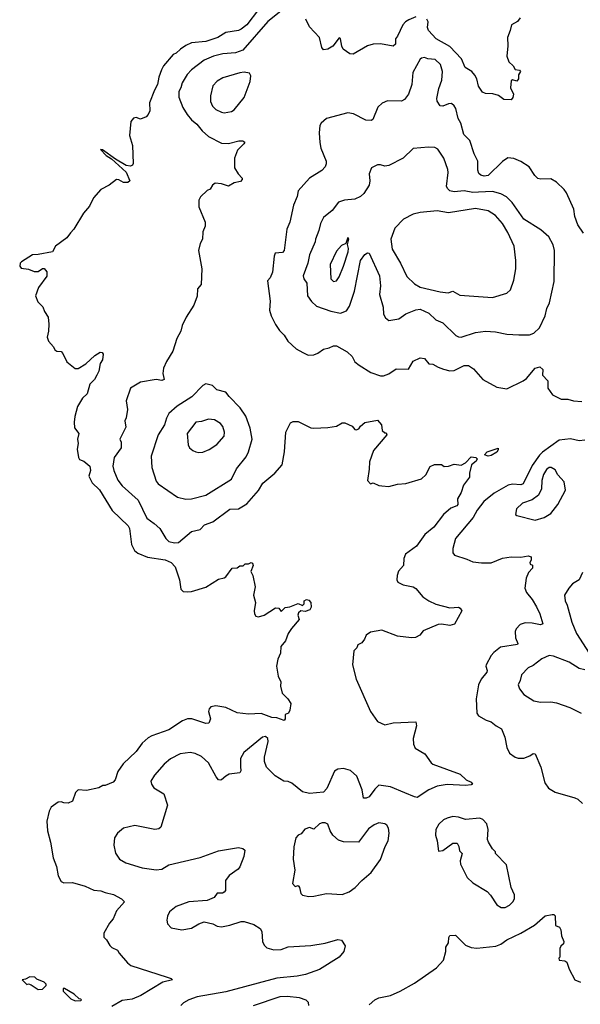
# Model space of a CAD drawing. Extents: x 1678431 to 1860718, y 384618 to 522882.
# Tile 268 of 473: x 1733164 to 1737113, y 501273 to 508211. Entities that reach past the tile are written whole.
import ezdxf

# ---------------------------------------------------------------- set-up
doc = ezdxf.new("R2010")
doc.units = 0

msp = doc.modelspace()

# ---------------------------------------------------------------- linework, layer by layer
at = {"layer": '0CON10XD'}
for points in [[(1734846.9, 508283.1), (1734762.9, 508175), (1734725, 508144.4), (1734705, 508134.4), (1734615, 508120.8), (1734558.8, 508085), (1734475, 508056.7), (1734375, 508048.2), (1734335, 508030), (1734296.2, 508003.8), (1734267.1, 507975), (1734245.2, 507964.8), (1734177.1, 507885), (1734161.9, 507858.1), (1734144.3, 507805.7), (1734135.5, 507754.5), (1734114.2, 507715), (1734077.1, 507625), (1734081.7, 507568.3), (1734068.3, 507541.7), (1734053.6, 507526.4), (1734015, 507510), (1733985, 507522.5), (1733965, 507516.7), (1733946.7, 507493.3), (1733938.1, 507395), (1733957.3, 507325), (1733963.3, 507196.7), (1733957.5, 507185), (1733945, 507178.8), (1733915, 507183.8), (1733838.6, 507228.6), (1733746.7, 507295), (1733733.3, 507296.7), (1733772.5, 507255), (1733810.5, 507230.5), (1733915, 507136.7), (1733940, 507075), (1733925, 507062.5), (1733895, 507062.5), (1733863, 507083), (1733845, 507085.8), (1733794.4, 507045.6), (1733734.7, 507015.3), (1733684.4, 506955), (1733655, 506898), (1733613.2, 506846.8), (1733546.2, 506733.8), (1733520.5, 506709.5), (1733496.1, 506673.9), (1733415.4, 506614.6), (1733393.8, 506575), (1733295, 506555.5), (1733255, 506554), (1733176.7, 506505), (1733166.7, 506495), (1733163.8, 506475), (1733175, 506460), (1733225, 506454), (1733265, 506435.7), (1733295, 506436), (1733325, 506456.7), (1733335, 506456.7), (1733353.8, 506435), (1733355.9, 506404.1), (1733295.8, 506324.2), (1733275.7, 506265), (1733291.7, 506221.7), (1733327.6, 506187.6), (1733338, 506155), (1733363.8, 506115), (1733370, 506065), (1733367.5, 506015), (1733356.2, 505975), (1733365.8, 505945), (1733402, 505905), (1733412, 505885), (1733425, 505876.2), (1733455, 505872.5), (1733467.7, 505857.7), (1733495, 505800), (1733555, 505752), (1733575, 505752.5), (1733630, 505785), (1733694.2, 505845.8), (1733731.7, 505868.3), (1733745, 505866.2), (1733750.8, 505855), (1733747.5, 505815), (1733731.2, 505788.8), (1733721.2, 505735), (1733708, 505705), (1733691.2, 505675), (1733658.3, 505641.7), (1733640, 505575), (1733606.6, 505543.4), (1733571.9, 505485), (1733552.5, 505415), (1733547.1, 505375), (1733550.8, 505335), (1733580.8, 505295), (1733572, 505255), (1733575.7, 505225), (1733569.4, 505185), (1733576.9, 505125), (1733585, 505112.9), (1733615, 505100.8), (1733658.6, 505065), (1733663.1, 505035), (1733651.4, 504995), (1733675, 504948), (1733725, 504898.6), (1733815, 504752.9), (1733928.5, 504645), (1733936.4, 504625), (1733952.4, 504512.4), (1733971.7, 504471.7), (1733995, 504450.8), (1734063.7, 504423.7), (1734188.8, 504405), (1734230.6, 504385), (1734258.1, 504355), (1734290, 504265), (1734299.3, 504199.3), (1734315, 504182.5), (1734345, 504180), (1734375, 504181.2), (1734475, 504212), (1734565, 504267.5), (1734605, 504277.5), (1734616, 504284), (1734660, 504345), (1734695, 504347.5), (1734715, 504362.5), (1734737, 504363), (1734753, 504377), (1734775, 504377.5), (1734795, 504386.7), (1734805, 504382.5), (1734808, 504365), (1734792, 504322), (1734806.7, 504295), (1734822.5, 504215), (1734812, 504155), (1734826, 504105), (1734816.7, 504045), (1734817.5, 504025), (1734827, 504007), (1734845, 504003.3), (1734885.8, 504014.2), (1734965, 504067.5), (1734990, 504065), (1735005, 504040), (1735035, 504070), (1735066.4, 504073.6), (1735125, 504096.7), (1735155, 504084), (1735168.8, 504095), (1735167.5, 504115), (1735185, 504126.2), (1735200.5, 504120.5), (1735214.2, 504105), (1735218.1, 504071.9), (1735206.8, 504053.2), (1735175, 504040.8), (1735145, 504046.2), (1735127.7, 504032.3), (1735124, 504015), (1735133.3, 503985), (1735078.1, 503921.9), (1735056, 503885), (1735036.4, 503833.6), (1735004.3, 503795), (1735001.7, 503748.3), (1734982.5, 503705), (1734972.9, 503655), (1734984, 503585), (1735003.8, 503545), (1735001.2, 503515), (1735013.3, 503465), (1735052.5, 503425), (1735073, 503393), (1735067.5, 503345), (1735057.5, 503325), (1735033.3, 503315), (1735033.3, 503285), (1735026.4, 503273.6), (1734975, 503292.5), (1734940, 503295), (1734865, 503322.5), (1734775, 503317.5), (1734695, 503326), (1734615.5, 503365.5), (1734545, 503376.9), (1734510.9, 503369.1), (1734499.2, 503355), (1734494.2, 503335), (1734507.5, 503285), (1734495.9, 503254.1), (1734475, 503252.5), (1734375.5, 503285.5), (1734345, 503284.3), (1734310.7, 503269.3), (1734215, 503206.7), (1734095.5, 503164.5), (1734069.3, 503150.7), (1734026.4, 503113.6), (1733984.4, 503055), (1733892.2, 502967.8), (1733856.2, 502913.8), (1733835.5, 502854.5), (1733822.3, 502837.7), (1733766.4, 502813.6), (1733750, 502815), (1733721.7, 502798.3), (1733635, 502778.8), (1733575, 502784), (1733558, 502765), (1733535, 502703.8), (1733505, 502691.2), (1733475, 502692), (1733455, 502700), (1733435, 502696.7), (1733385, 502662.5), (1733371.2, 502635), (1733355.9, 502564.1), (1733360.8, 502495), (1733381.9, 502415), (1733400.4, 502305), (1733422.5, 502245), (1733435, 502177.5), (1733455, 502137.5), (1733475, 502130), (1733535, 502132), (1733624.3, 502104.3), (1733685, 502077.1), (1733735, 502072.9), (1733765, 502061.4), (1733825, 502047.1), (1733880, 502015), (1733902.5, 501995), (1733845, 501932.5), (1733823.3, 501875), (1733796.4, 501843.6), (1733757.5, 501775), (1733757.5, 501745), (1733776.1, 501726.1), (1733797.7, 501687.7), (1733812.9, 501672.9), (1733853.3, 501655), (1733864.2, 501634.2), (1733923.8, 501565), (1733946.8, 501546.8), (1734202.5, 501465), (1734230, 501455), (1734240, 501445), (1734171.9, 501428.1), (1734017.5, 501335), (1733955, 501308), (1733885, 501299.2), (1733811.7, 501258.3)], [(1735015, 508279.4), (1734912.8, 508197.2), (1734735, 507995.9), (1734685, 507978.1), (1734595, 507970.8), (1734530, 507955), (1734464.1, 507925.9), (1734373.1, 507856.9), (1734342.9, 507825), (1734308.1, 507765), (1734300, 507730), (1734284.5, 507705), (1734284.1, 507665), (1734312.6, 507592.6), (1734342.7, 507542.7), (1734374.1, 507504.1), (1734412.2, 507475), (1734448.3, 507428.3), (1734495, 507386.7), (1734585, 507340.4), (1734635, 507339.5), (1734706.9, 507356.9), (1734736.1, 507356.1), (1734748.8, 507348.8), (1734743.3, 507335), (1734698.3, 507291.7), (1734677.1, 507235), (1734677.7, 507167.7), (1734703.9, 507123.9), (1734730, 507095), (1734730, 507085), (1734718.3, 507071.7), (1734675, 507061.2), (1734635, 507037.5), (1734585.9, 507054.1), (1734540.5, 507059.5), (1734522.5, 507045), (1734505, 507017.5), (1734485, 507006.7), (1734438.3, 506961.7), (1734425, 506940)], [(1735955, 508231.9), (1735905, 508210), (1735881.2, 508195), (1735864, 508175), (1735825.8, 508095), (1735812, 508075), (1735810.7, 508039.3), (1735795, 508023.3), (1735705, 508040), (1735655, 508038.8), (1735615, 508026), (1735513, 507967), (1735489.3, 507969.3), (1735443.6, 508003.6), (1735432.5, 508025), (1735423.3, 508075), (1735415, 508083.3), (1735370, 508025), (1735335, 508003.8), (1735305, 507997.5), (1735293.3, 508015), (1735276.7, 508085), (1735205, 508160), (1735178.6, 508215)], [(1736688.8, 508225), (1736671.7, 508198.3), (1736627.5, 508175), (1736620, 508135), (1736600, 508085), (1736603.6, 508026.4), (1736596.7, 507955), (1736608.8, 507915), (1736640, 507885), (1736655, 507860), (1736685, 507856.2), (1736692.5, 507845), (1736678.3, 507821.7), (1736677.5, 507795), (1736665, 507777.5), (1736635, 507787.5), (1736625, 507780), (1736621.4, 507731.4), (1736642, 507685), (1736637.9, 507662.1), (1736625, 507646.7), (1736575, 507647.5), (1736537.5, 507677.5), (1736497.7, 507687.7), (1736445, 507690.8), (1736425, 507701.2), (1736395, 507743.3), (1736384.5, 507794.5), (1736371.1, 507821.1), (1736348, 507845), (1736301.2, 507875), (1736276.7, 507935), (1736195, 508021.5), (1736097.5, 508075), (1736044.6, 508135), (1736036.1, 508155), (1736042, 508195), (1736033.1, 508215)], [(1737135, 506707.5), (1737096, 506765), (1737074.2, 506825), (1737067.5, 506875), (1737015, 506990), (1736998.8, 507015), (1736945.9, 507065.9), (1736905, 507088.8), (1736835, 507086.7), (1736815, 507091.2), (1736792.7, 507112.7), (1736753.3, 507175), (1736695, 507210.8), (1736645, 507232.9), (1736603, 507237), (1736565, 507212.5), (1736465, 507112.2), (1736435, 507108.1), (1736413.3, 507115), (1736397.7, 507127.7), (1736391.7, 507151.7), (1736391.1, 507215), (1736365.6, 507265), (1736335, 507359.2), (1736292.7, 507402.7), (1736272.7, 507482.7), (1736252.3, 507515), (1736236.1, 507586.1), (1736224.5, 507604.5), (1736205, 507619.4), (1736185, 507618.2), (1736145, 507602.2), (1736125, 507602.9), (1736105, 507636.2), (1736101.8, 507655), (1736117.1, 507725), (1736138.8, 507785), (1736142.3, 507845), (1736128.9, 507895), (1736089.8, 507929.8), (1736040, 507935), (1736015, 507944), (1735995, 507940.8), (1735985, 507932), (1735932.4, 507837.6), (1735926.8, 507753.2), (1735902.7, 507685), (1735875, 507647.5), (1735852.7, 507637.3), (1735755, 507638.1), (1735717.4, 507622.6), (1735687.5, 507595), (1735652, 507508), (1735640.5, 507499.5), (1735602.7, 507502.7), (1735515, 507547.5), (1735475, 507554.2), (1735325, 507513.8), (1735287.7, 507482.3), (1735278.8, 507465), (1735273.6, 507413.6), (1735278, 507345), (1735285.9, 507305.9), (1735323.8, 507215), (1735323.3, 507195), (1735316.1, 507173.9), (1735291.2, 507148.8), (1735205, 507094.2), (1735124.4, 507005.6), (1735118.1, 506965), (1735092.9, 506905), (1735066.4, 506785), (1735046.4, 506735), (1735027.5, 506585), (1735015, 506570.8), (1734963.3, 506565), (1734956, 506545), (1734945, 506432.5), (1734928.5, 506391.5), (1734909.3, 506370.7), (1734927.4, 506227.4), (1734923.3, 506165), (1734934.5, 506124.5), (1734965, 506063.3), (1734995, 506020), (1735027.1, 505987.1), (1735053.8, 505945), (1735112.1, 505892.1), (1735157.5, 505865), (1735195, 505846.7), (1735235, 505850), (1735265, 505860), (1735305, 505890), (1735345, 505897.5), (1735375, 505913.8), (1735395, 505913.8), (1735471.2, 505871.2), (1735505, 505837.5), (1735525, 505800), (1735555, 505775.8), (1735636.7, 505725), (1735705, 505700.8), (1735727.9, 505702.1), (1735763.3, 505715), (1735815, 505750), (1735901.7, 505748.3), (1735936.2, 505805), (1735985, 505827.1), (1736015, 505822.9), (1736045, 505786.2), (1736075, 505783.8), (1736111.4, 505761.4), (1736148.8, 505748.8)], [(1734605, 507555.7), (1734655, 507564.3), (1734675, 507576), (1734746.3, 507663.7), (1734787.1, 507775), (1734791.2, 507815), (1734783.6, 507833.6), (1734745, 507840), (1734715, 507835.8), (1734595, 507800.6), (1734555, 507778.1), (1734524.5, 507745), (1734506.9, 507675), (1734508.5, 507635), (1734522.6, 507602.6), (1734545, 507578.9), (1734585, 507558.6), (1734605, 507555.7)], [(1736275, 505974.4), (1736375, 506006.7), (1736445, 506016.9), (1736515, 506011.9), (1736595, 505995.7), (1736681.1, 505991.1), (1736755, 505990.9), (1736785, 506001.1), (1736825, 506040), (1736866, 506125), (1736878, 506175), (1736896.2, 506215), (1736929.5, 506365), (1736931.9, 506585), (1736923.1, 506625), (1736891.3, 506681.3), (1736835, 506729.2), (1736714.4, 506805), (1736633.6, 506923.6), (1736593.1, 506963.1), (1736553.8, 506983.8), (1736495, 506999.2), (1736395.8, 506995.8), (1736355, 506993.8), (1736295, 507005.3), (1736225, 506997.8), (1736195, 507005.5), (1736178.9, 507018.9), (1736171.2, 507035), (1736183.2, 507133.2), (1736180.6, 507155), (1736151.9, 507235), (1736108.5, 507298.5), (1736089.4, 507309.4), (1736042.7, 507312.7), (1735935.9, 507304.1), (1735865, 507235.4), (1735765, 507184.6), (1735735, 507178.9), (1735705, 507188.1), (1735685, 507187.5), (1735643, 507167), (1735625.7, 507125), (1735629.6, 507075), (1735624.6, 507045), (1735589.2, 506985), (1735565, 506964.6), (1735525, 506946.9), (1735451.3, 506938.7), (1735410.8, 506925), (1735364.6, 506865.4), (1735302.9, 506817.1), (1735282.5, 506775), (1735271.1, 506725), (1735247.8, 506665), (1735244.4, 506645), (1735205.4, 506555), (1735194.5, 506495), (1735161.1, 506405), (1735164.4, 506384.4), (1735186.5, 506355), (1735191.8, 506265), (1735220.5, 506225), (1735255, 506192.9), (1735355, 506156.4), (1735423.6, 506143.6), (1735465, 506159.1), (1735487.5, 506192.5), (1735521.9, 506298.1), (1735565.4, 506515), (1735595, 506556.9), (1735615, 506567.5), (1735625, 506566), (1735698.5, 506405), (1735704.6, 506335), (1735699.1, 506275), (1735724.4, 506184.4), (1735725.7, 506135), (1735740.5, 506110.5), (1735765, 506091.2), (1735835, 506101.9), (1735885, 506138.2), (1735955, 506167.3), (1735985, 506172), (1736045, 506141.8), (1736095, 506095.6), (1736145, 506075.6), (1736236, 505985), (1736255, 505975.6), (1736275, 505974.4)], [(1734425, 506940), (1734425, 506892.5), (1734471.2, 506785), (1734470, 506755), (1734453.8, 506715), (1734452.5, 506665), (1734436.1, 506633.9), (1734424, 506585), (1734448, 506455), (1734443.3, 506345), (1734416.2, 506315), (1734413, 506263), (1734391.7, 506198.3), (1734335.8, 506114.2), (1734308, 506055), (1734298.8, 506015), (1734270, 505965), (1734242, 505875), (1734197.6, 505802.4), (1734177.1, 505755), (1734172.5, 505717.5), (1734182.5, 505675), (1734165, 505669.6), (1734125, 505675.6), (1734015, 505657.3), (1733944, 505615), (1733914.3, 505525.7), (1733923.8, 505465), (1733913.8, 505405), (1733904.3, 505384.3), (1733910.6, 505339.4), (1733869.2, 505255), (1733877.5, 505235), (1733877.5, 505195), (1733830.4, 505125), (1733818.8, 505065), (1733826.2, 505035), (1733855.8, 504965.8), (1733885, 504925.7), (1733997.8, 504825), (1734058.8, 504698.8), (1734112, 504662), (1734150.8, 504625), (1734194.4, 504555), (1734214.3, 504535), (1734255, 504523.5), (1734282.6, 504527.4), (1734374.7, 504605.3), (1734435, 504618.1), (1734465, 504652.5), (1734525, 504671.9), (1734645, 504761.1), (1734705, 504764.4), (1734765, 504799.4), (1734846.2, 504893.8), (1734875.9, 504944.1), (1734961.2, 505015), (1735013.8, 505075), (1735028.6, 505165), (1735039.2, 505305), (1735070.8, 505369.2), (1735089.3, 505380.7), (1735125, 505380), (1735215, 505335.8), (1735235, 505332), (1735335, 505336.7), (1735395, 505347.1), (1735435, 505370), (1735455, 505370), (1735505, 505346.7), (1735525, 505323.3), (1735535, 505320), (1735553, 505327), (1735563.6, 505346.4), (1735595, 505372.5), (1735685, 505390), (1735712.5, 505355), (1735717.5, 505315), (1735735, 505300), (1735745, 505300), (1735750, 505285), (1735656, 505175), (1735627.1, 505095), (1735626.6, 505043.4), (1735613.3, 504965), (1735635, 504940), (1735655, 504947.5), (1735695, 504928), (1735715, 504926), (1735765, 504922.5), (1735825, 504938), (1735885, 504942.5), (1735995, 504976), (1736025, 505003.3), (1736055, 505062.5), (1736085, 505077.5), (1736135, 505076.7), (1736155, 505063.3), (1736185, 505063.8), (1736225, 505080), (1736275, 505072), (1736305, 505089.4), (1736345, 505130.9), (1736376.5, 505126.5), (1736386.1, 505116.1), (1736380.6, 505099.4), (1736346, 505075), (1736332, 505015), (1736331.7, 504988.3), (1736289.3, 504930.7), (1736275, 504880), (1736247.5, 504835), (1736251.1, 504795), (1736242.5, 504785), (1736200.4, 504769.6), (1736149.4, 504725), (1736081.4, 504635), (1736016.9, 504583.1), (1735959.8, 504500.2), (1735882.9, 504445), (1735870.8, 504415), (1735868, 504365), (1735833.1, 504325), (1735822.9, 504295), (1735820.8, 504265), (1735828.6, 504248.6), (1735865, 504229.2), (1735935, 504213.8), (1735955, 504203.8), (1736004, 504145), (1736045.4, 504115.4), (1736095, 504093.3), (1736195, 504065.8), (1736255, 504071.1), (1736267.5, 504065), (1736277.5, 504045), (1736227.7, 503952.3), (1736195, 503942.2), (1736135, 503952.3), (1736110.9, 503949.1), (1736006.2, 503905), (1735983.8, 503875), (1735951.4, 503858.6), (1735925, 503854.6), (1735825, 503866.7), (1735715, 503908.2), (1735634.4, 503895), (1735605, 503874.3), (1735593.9, 503845), (1735575, 503820.6), (1735545, 503806.7), (1735538, 503785), (1735517.5, 503762.5), (1735507.5, 503665), (1735535, 503563.3), (1735635.7, 503335), (1735685, 503266), (1735735, 503242.2), (1735795, 503256.9), (1735953.6, 503263.6), (1735959.2, 503235), (1735935.8, 503145), (1735937.5, 503105), (1735948.8, 503078.8), (1736017, 503037), (1736062, 502975), (1736075, 502966), (1736267.5, 502895), (1736310, 502855), (1736345, 502838.8), (1736353.3, 502825), (1736345, 502818.8), (1736304.3, 502815.7), (1736175, 502821.8), (1736105, 502808.9), (1736046.5, 502783.5), (1735965, 502731.2), (1735945, 502734), (1735877, 502763), (1735775, 502806.2), (1735695, 502816.7), (1735665, 502790), (1735625, 502734.3), (1735605, 502724.3), (1735586, 502726), (1735576.9, 502785), (1735539.4, 502879.4), (1735495, 502921.2), (1735445, 502935.4), (1735405, 502929.6), (1735380.5, 502915), (1735326.7, 502793.3), (1735305, 502768.6), (1735205, 502759.4), (1735155, 502770), (1735080.9, 502830.9), (1735055, 502842.5), (1735025, 502845.8), (1734962.4, 502882.4), (1734902, 502945), (1734888.6, 502985), (1734888.1, 503015), (1734914.2, 503125), (1734910.8, 503145), (1734895, 503159.2), (1734875, 503156), (1734743.6, 503046.4), (1734718.6, 503005), (1734718.9, 502948.9), (1734722.5, 502917.5), (1734715, 502903.8), (1734640, 502895), (1734615, 502881.4), (1734586.2, 502855), (1734575, 502852.9), (1734565, 502855.6), (1734547.5, 502875), (1734494.2, 502974.2), (1734445, 503018.1), (1734401.1, 503041.1), (1734365, 503048.2), (1734295, 503038.6), (1734225, 503002.2), (1734182.2, 502965), (1734113, 502887), (1734087.5, 502845), (1734091.4, 502825), (1734109.4, 502799.4), (1734178.6, 502755), (1734205.5, 502675.5), (1734157.8, 502522.2), (1734145, 502510), (1734115, 502504.4), (1733975, 502532.7), (1733895, 502512.9), (1733852.1, 502477.9), (1733830.8, 502445), (1733826.7, 502395), (1733837.6, 502337.6), (1733866.2, 502296.2), (1733910.5, 502270.5), (1734025.7, 502234.3), (1734125, 502221.1), (1734165.4, 502224.6), (1734215, 502256), (1734435, 502308.5), (1734564.1, 502354.1), (1734705, 502378.8), (1734735, 502370), (1734748.8, 502358.8), (1734743.8, 502315), (1734715, 502242.5), (1734703.3, 502225), (1734639.1, 502180.9), (1734614.2, 502145), (1734613.3, 502075), (1734605, 502062.5), (1734593.3, 502056.7), (1734555, 502056), (1734533.6, 502026.4), (1734485, 502003.8), (1734355, 501994.4), (1734266.9, 501963.1), (1734218.1, 501925), (1734204.4, 501895), (1734199.4, 501865), (1734205, 501838.8), (1734231.3, 501811.3), (1734305, 501797.1), (1734375, 501809.4), (1734425, 501840), (1734463.6, 501853.6), (1734525, 501838.8), (1734555, 501823.3), (1734585, 501820), (1734645, 501831.2), (1734725, 501856.2), (1734745, 501855.8), (1734812.5, 501835), (1734857.7, 501807.7), (1734868.8, 501785), (1734874.2, 501715), (1734885, 501690), (1734905, 501672), (1734955, 501655.6), (1735005, 501660), (1735055, 501678.8), (1735215, 501686.2), (1735315, 501704), (1735405, 501728.8), (1735430, 501725), (1735456.7, 501685), (1735446.7, 501645), (1735413.3, 501605), (1735275, 501518.6), (1735178, 501482), (1735117.9, 501472.1), (1734975, 501458.2), (1734615, 501361.2), (1734415, 501325.3), (1734355.7, 501305), (1734317.3, 501282.7), (1734299.4, 501265)], [(1736495, 506253.3), (1736595, 506282.9), (1736622.6, 506307.4), (1736645.5, 506375), (1736659.1, 506455), (1736660, 506515), (1736647.7, 506615), (1736602.3, 506712.3), (1736564.1, 506774.1), (1736515, 506831.1), (1736465, 506863.2), (1736375, 506880), (1736185, 506849.6), (1736105, 506862.9), (1735985, 506852.2), (1735935, 506840.6), (1735868.8, 506805), (1735807.4, 506742.6), (1735777.8, 506665), (1735788.5, 506595), (1735845.6, 506495), (1735890.6, 506400.6), (1735945, 506350.8), (1735985, 506327.1), (1736125, 506292.2), (1736183.2, 506286.8), (1736215, 506297.5), (1736265, 506270.8), (1736495, 506253.3)], [(1735375, 506366), (1735395, 506370.8), (1735415, 506400), (1735445, 506473.8), (1735477.3, 506575), (1735479.7, 506599.7), (1735473, 506627), (1735482.5, 506665), (1735475, 506676.7), (1735462.5, 506635), (1735430.6, 506619.4), (1735395, 506580.8), (1735350.9, 506485), (1735355.8, 506385), (1735375, 506366)], [(1736148.8, 505748.8), (1736193.6, 505736.4), (1736225, 505738.8), (1736295, 505773.8), (1736325, 505773.8), (1736361.2, 505751.2), (1736425.8, 505675.8), (1736525, 505621.2), (1736595, 505610), (1736710, 505665), (1736735, 505683.3), (1736796.2, 505755), (1736827.5, 505765), (1736848.8, 505745), (1736846.2, 505705), (1736885.6, 505665.6), (1736885.6, 505615), (1736917.6, 505567.6), (1736978, 505538), (1737025, 505536.4), (1737065, 505525.5), (1737125, 505520)], [(1734335, 504831.4), (1734375, 504834.3), (1734475, 504859.4), (1734655, 504974.4), (1734690.9, 505045), (1734760.2, 505129.8), (1734776.5, 505165), (1734800.6, 505255), (1734787.3, 505332.7), (1734756.1, 505416.1), (1734717, 505477), (1734639.2, 505555), (1734616, 505586), (1734552.4, 505602.4), (1734522.7, 505632.7), (1734475, 505646), (1734455, 505634), (1734376.2, 505553.8), (1734273.1, 505486.9), (1734215, 505435.6), (1734197.8, 505402.2), (1734184.5, 505355), (1734140, 505285), (1734090.6, 505135), (1734094.4, 505055), (1734125, 504958), (1734140.2, 504940.2), (1734276.6, 504846.6), (1734335, 504831.4)], [(1734425, 505161.2), (1734455, 505164), (1734498.3, 505181.7), (1734553, 505217), (1734604.4, 505275.6), (1734606.5, 505305), (1734594.3, 505345), (1734577.5, 505365), (1734535, 505391.9), (1734495, 505395.6), (1734445, 505378.6), (1734405, 505375.8), (1734343.8, 505295), (1734351.2, 505215), (1734360, 505195), (1734383.3, 505175), (1734405, 505166.2), (1734425, 505161.2)], [(1737145, 505246.9), (1737105, 505243.1), (1737045, 505256.9), (1736965, 505247.1), (1736846.3, 505163.7), (1736825, 505142.7), (1736775, 505069.6), (1736710.8, 504939.2), (1736695, 504933.2), (1736635, 504938), (1736605, 504930.4), (1736505.6, 504875), (1736434.7, 504815.3), (1736386.1, 504755), (1736357.9, 504702.1), (1736235, 504554), (1736214.4, 504485), (1736214.2, 504455), (1736226.9, 504436.9), (1736315, 504410), (1736355, 504390), (1736417.3, 504382.7), (1736485.3, 504384.7), (1736565, 504416.5), (1736625, 504426.5), (1736695, 504424.4), (1736745, 504433.8), (1736767.5, 504425), (1736766.4, 504403.6), (1736757.5, 504385), (1736760, 504375), (1736776.1, 504366.1), (1736777.5, 504345), (1736748.8, 504315), (1736730.8, 504275), (1736722.9, 504205), (1736734.2, 504175), (1736775, 504126), (1736804.6, 504074.6), (1736829.2, 504025), (1736849.4, 503955), (1736833.5, 503946.5), (1736775, 503958.9), (1736725, 503961.4), (1736690.7, 503949.3), (1736662, 503918), (1736655, 503900), (1736655.7, 503854.3), (1736674.2, 503815), (1736670.6, 503809.4), (1736550.4, 503789.6), (1736505, 503752.9), (1736485, 503730), (1736450.8, 503665), (1736447.5, 503655), (1736457.8, 503625), (1736455, 503614.2), (1736414, 503565), (1736396, 503525), (1736380.6, 503425), (1736384.3, 503325), (1736396.7, 503305), (1736450, 503275), (1736485, 503263.8), (1736520, 503235), (1736558.8, 503215), (1736580.8, 503155), (1736595, 503082.5), (1736613.4, 503043.4), (1736654.3, 503014.3), (1736675, 503008), (1736715, 503007.5), (1736757.1, 503022.9), (1736780.5, 503039.5), (1736795, 503038.8), (1736834.2, 502945), (1736864.2, 502834.2), (1736890, 502795), (1736935, 502768.8), (1737075, 502728.8), (1737095, 502717.5), (1737128.8, 502688.8)], [(1736465, 505134.4), (1736437.5, 505145), (1736457.5, 505165), (1736535, 505192.5), (1736535, 505180), (1736525, 505164.3), (1736485, 505139.4), (1736465, 505134.4)], [(1736795, 504684.4), (1736857.6, 504702.4), (1736905, 504731.2), (1736953.8, 504795), (1737008, 504895), (1737000, 504955), (1736954.2, 505004.2), (1736935, 505038.8), (1736907.5, 505055), (1736895, 505054.3), (1736875, 505041.4), (1736855, 505005.8), (1736841.5, 504965), (1736838.9, 504905), (1736819.4, 504860.6), (1736775, 504827.5), (1736705.8, 504805), (1736664.2, 504765), (1736657.5, 504725), (1736665, 504717.5), (1736795, 504684.4)], [(1737129.2, 504315), (1737105.8, 504265), (1737058, 504235), (1737032, 504205), (1737002.9, 504155), (1737005.7, 504115), (1737020.5, 504085), (1737053.3, 503965), (1737087.1, 503885), (1737196.2, 503715)], [(1737145, 503630.4), (1737105, 503639.1), (1737035, 503683.1), (1736925, 503727.1), (1736895, 503730.5), (1736843.3, 503706.7), (1736780.5, 503659.5), (1736745, 503642.9), (1736698, 503595), (1736690, 503555), (1736675.8, 503525), (1736684.3, 503495), (1736715, 503455.8), (1736785, 503411.4), (1736831.7, 503401.7), (1736905, 503404.4), (1736945, 503397.1), (1737040, 503365), (1737118.8, 503325)], [(1736555, 501954.2), (1736585, 501954.3), (1736615, 501970.8), (1736637.5, 501995), (1736650, 502015), (1736650, 502045), (1736626.2, 502095), (1736594, 502255), (1736516.7, 502335), (1736515, 502347.5), (1736495, 502367.5), (1736466.2, 502415), (1736460, 502435), (1736464.2, 502505), (1736454.3, 502545), (1736425.8, 502575), (1736405, 502584.4), (1736305, 502576), (1736255, 502592), (1736215, 502595.7), (1736175, 502585.7), (1736148.3, 502571.7), (1736117.2, 502542.8), (1736095.7, 502505), (1736094.2, 502465), (1736106, 502425), (1736115, 502352.5), (1736145, 502357.5), (1736215, 502407.5), (1736245, 502407.5), (1736257.5, 502385), (1736263.3, 502355), (1736280, 502335), (1736266, 502285), (1736269.5, 502259.5), (1736317, 502167), (1736355, 502130), (1736457.6, 502067.6), (1736481.7, 502041.7), (1736525, 501973.8), (1736555, 501954.2)], [(1735201.7, 502031.7), (1735235, 502034.2), (1735325, 502054.4), (1735435, 502047.5), (1735485, 502064.3), (1735527.5, 502095), (1735574.2, 502145), (1735639.4, 502200.6), (1735705, 502293.8), (1735737.8, 502385), (1735758.6, 502425), (1735767.7, 502477.7), (1735762, 502515), (1735750, 502535), (1735735, 502545.7), (1735695, 502550.6), (1735661.7, 502538.3), (1735620.9, 502509.1), (1735550, 502415), (1735445, 502416.8), (1735408.9, 502428.9), (1735369.4, 502465), (1735350.6, 502495), (1735335, 502543.3), (1735315, 502552), (1735295, 502551.4), (1735275, 502544.4), (1735235, 502507.5), (1735205, 502518.9), (1735172.2, 502507.8), (1735145.8, 502475), (1735125.5, 502464.5), (1735109.2, 502445), (1735095, 502382.5), (1735089.4, 502295), (1735101.3, 502218.7), (1735086.7, 502125), (1735104.2, 502104.2), (1735125, 502110), (1735135, 502096.7), (1735143.2, 502053.2), (1735155, 502040.8), (1735201.7, 502031.7)], [(1735625, 501270), (1735666.7, 501305), (1735695, 501318.8), (1735775, 501334.2), (1735845, 501365.7), (1735945, 501422.9), (1736100.3, 501529.7), (1736150, 501585), (1736166.2, 501645), (1736166.7, 501675), (1736183.9, 501706.1), (1736186.2, 501743.8), (1736195, 501757.5), (1736235, 501761.2), (1736305, 501690), (1736345, 501674.2), (1736385, 501668.1), (1736517.1, 501682.9), (1736553.7, 501696.3), (1736595, 501727.1), (1736695, 501773.8), (1736789.7, 501830.3), (1736865, 501897.5), (1736915, 501906.2), (1736925.8, 501905.8), (1736936, 501896), (1736938.3, 501828.3), (1736966.4, 501816.4), (1736977, 501797), (1736981.2, 501755), (1736996.1, 501716.1), (1736995, 501700), (1736977, 501683), (1736970, 501665), (1736970, 501605), (1736963, 501597), (1736963.3, 501585), (1737005, 501580), (1737019.5, 501569.5), (1737035, 501520), (1737075, 501446.2), (1737115, 501430)], [(1733295, 501377.5), (1733325, 501380), (1733350, 501405), (1733350, 501415), (1733335, 501430), (1733285, 501450), (1733270, 501465), (1733235, 501466.7), (1733205, 501450), (1733180, 501445), (1733213, 501413), (1733225, 501417.5), (1733245, 501410), (1733295, 501377.5)], [(1733555, 501297.5), (1733595, 501300), (1733600, 501305), (1733595, 501310), (1733581.7, 501311.7), (1733547.5, 501345), (1733480, 501385), (1733470, 501385), (1733470, 501365), (1733525, 501312.5), (1733555, 501297.5)], [(1735201.4, 501265), (1735197.5, 501285), (1735182.5, 501302.5), (1735135, 501318.2), (1735047.4, 501327.4), (1734995.3, 501324.7), (1734807.6, 501262.4)]]:
    msp.add_lwpolyline(points, dxfattribs=at)

doc.saveas('drawing.dxf')
